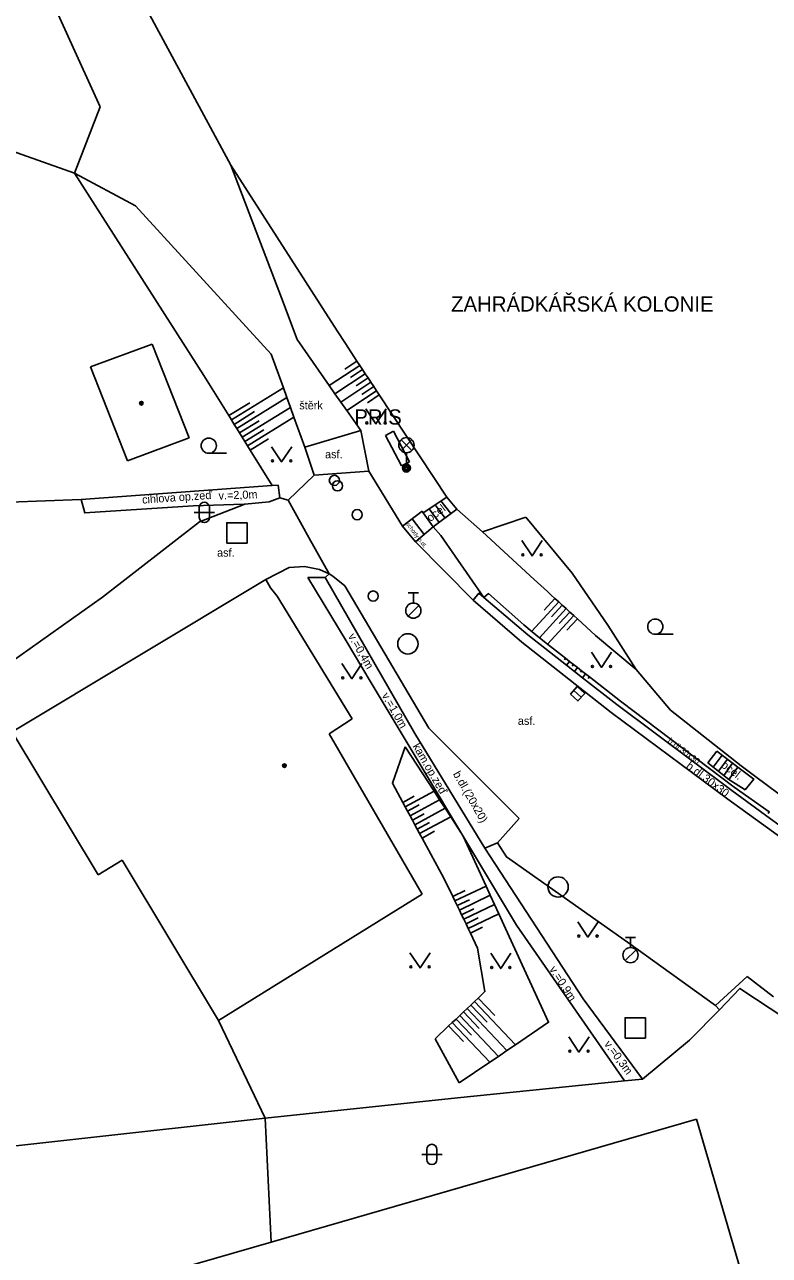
# Model space of a CAD drawing. Extents: x -600309 to -598967, y -1161267 to -1160292.
# Drawn here: x -599491.2 to -599454.5, y -1160926.2 to -1160865.5 of the extents above; entities that cross this region are included whole.
import ezdxf

# ---------------------------------------------------------------- set-up
doc = ezdxf.new("R2010")
doc.units = 0
for name, color, linetype in [('Level 10', 7, 'Continuous'), ('Level 11', 7, 'Continuous'), ('Level 14', 7, 'Continuous'), ('Level 15', 7, 'Continuous'), ('Level 24', 7, 'Continuous'), ('Level 26', 7, 'Continuous'), ('Level 27', 7, 'Continuous'), ('Level 28', 7, 'Continuous'), ('Level 33', 7, 'Continuous'), ('Level 36', 7, 'Continuous'), ('Level 39', 7, 'Continuous'), ('Level 40', 7, 'Continuous'), ('Level 41', 7, 'Continuous'), ('Level 42', 7, 'Continuous'), ('Level 5', 7, 'Continuous'), ('Level 51', 7, 'Continuous'), ('Level 54', 7, 'Continuous'), ('Level 7', 7, 'Continuous'), ('Level 8', 7, 'Continuous')]:
    doc.layers.add(name, color=color, linetype=linetype)

msp = doc.modelspace()

# ---------------------------------------------------------------- linework, layer by layer
at = {"layer": 'Level 10'}
for points in [[(-599477.43, -1160886.36), (-599474.68, -1160885.53), (-599474.29, -1160887.54)], [(-599476.98, -1160887.73), (-599477.43, -1160886.36)], [(-599476.24, -1160892.6), (-599477.23, -1160890.84), (-599478.25, -1160888.97), (-599476.98, -1160887.73)], [(-599469.15, -1160893.9), (-599471.99, -1160891.02), (-599472.62, -1160890.25), (-599474.29, -1160887.54)], [(-599476.24, -1160892.6), (-599476.05, -1160892.71), (-599475.47, -1160893.19)], [(-599475.47, -1160893.19), (-599471.32, -1160900.21)], [(-599452.21, -1160906.88), (-599456.59, -1160903.7), (-599462.35, -1160899.43), (-599466.74, -1160895.96), (-599469.15, -1160893.9)], [(-599471.32, -1160900.21), (-599466.88, -1160904.66)], [(-599455.64, -1160912.45), (-599457.2, -1160913.88), (-599461.54, -1160910.75), (-599467.5, -1160906.55), (-599467.95, -1160905.85), (-599466.88, -1160904.66)], [(-599455.64, -1160912.45), (-599454.34, -1160913.44)]]:
    msp.add_lwpolyline(points, dxfattribs=at)
at = {"layer": 'Level 11'}
for points in [[(-599478.59, -1160878.99), (-599481.08, -1160872.45)], [(-599488.79, -1160872.84), (-599485.77, -1160874.45), (-599479.09, -1160881.77)], [(-599477.81, -1160881.05), (-599478.59, -1160878.99)], [(-599474.68, -1160885.53), (-599475.37, -1160884.54), (-599475.66, -1160884.13), (-599475.95, -1160883.72), (-599476.23, -1160883.31), (-599477.81, -1160881.05)], [(-599477.43, -1160886.36), (-599477.97, -1160884.87), (-599478.14, -1160884.39), (-599478.32, -1160883.91), (-599478.49, -1160883.43), (-599479.09, -1160881.77)], [(-599476.98, -1160887.73), (-599474.29, -1160887.54)], [(-599488.46, -1160888.93), (-599479.06, -1160888.24), (-599479.05, -1160888.24), (-599478.75, -1160888.2199)], [(-599478.75, -1160888.2199), (-599478.67, -1160888.85)], [(-599478.67, -1160888.85), (-599479.2, -1160889.04), (-599480.39, -1160889.16), (-599480.42, -1160889.16), (-599482.93, -1160889.24), (-599488.28, -1160889.59), (-599488.46, -1160888.93)], [(-599478.25, -1160888.97), (-599478.67, -1160888.85)], [(-599471.6, -1160889.59), (-599470.44, -1160888.81)], [(-599470.24, -1160889.63), (-599470.73, -1160889)], [(-599469.95, -1160889.41), (-599470.44, -1160888.81)], [(-599480.39, -1160889.16), (-599482.63, -1160890.04)], [(-599472.62, -1160890.25), (-599471.66, -1160889.5)], [(-599471.99, -1160891.02), (-599471.11, -1160890.28), (-599471.6, -1160889.59), (-599471.66, -1160889.5)], [(-599470.82, -1160890.06), (-599471.31, -1160889.4)], [(-599471.11, -1160890.28), (-599469.95, -1160889.41)], [(-599471.02, -1160889.2), (-599470.53, -1160889.85)], [(-599472.14, -1160889.88), (-599471.55, -1160890.65)], [(-599479.36, -1160892.88), (-599478.2, -1160892.28)], [(-599478.2, -1160892.28), (-599477.45, -1160892.24), (-599476.72, -1160892.39), (-599476.24, -1160892.6)], [(-599476.24, -1160892.6), (-599476.43, -1160892.77)], [(-599475.4, -1160895.9), (-599477.28, -1160892.77)], [(-599476.43, -1160892.77), (-599477.28, -1160892.77)], [(-599476.43, -1160892.77), (-599472.01, -1160900.46), (-599468.56, -1160906.12), (-599463.73, -1160913.54), (-599460.8, -1160917.5)], [(-599454.54, -1160904.34), (-599454.56, -1160904.33), (-599456.29, -1160903.11), (-599461.89, -1160898.87), (-599463.41, -1160897.68), (-599463.61, -1160897.52), (-599463.8, -1160897.37), (-599464, -1160897.22), (-599464.2, -1160897.06), (-599464.39, -1160896.91), (-599464.59, -1160896.75), (-599465.48, -1160896.06), (-599465.87, -1160895.75), (-599466.24, -1160895.46), (-599466.64, -1160895.11), (-599468.39, -1160893.57), (-599468.61, -1160893.76), (-599468.86, -1160893.55), (-599469.15, -1160893.9)], [(-599474.21, -1160897.89), (-599475.4, -1160895.9)], [(-599467, -1160909.92), (-599474.21, -1160897.89)], [(-599457.58, -1160901.91), (-599457.14, -1160901.33)], [(-599456.88, -1160901.53), (-599457.32, -1160902.12)], [(-599457.14, -1160901.33), (-599456.1, -1160902.13)], [(-599457.06, -1160902.33), (-599456.62, -1160901.73)], [(-599456.54, -1160902.74), (-599457.58, -1160901.91)], [(-599456.36, -1160901.93), (-599456.8, -1160902.53)], [(-599456.54, -1160902.74), (-599456.1, -1160902.13), (-599455.32, -1160902.71), (-599455.75, -1160903.25)], [(-599455.75, -1160903.25), (-599456.54, -1160902.74)], [(-599468.56, -1160906.12), (-599467.95, -1160905.85)], [(-599461.69, -1160917.59), (-599467, -1160909.92)], [(-599457.2, -1160913.88), (-599457, -1160914.08)], [(-599481.69, -1160914.62), (-599479.39, -1160919.42)]]:
    msp.add_lwpolyline(points, dxfattribs=at)
at = {"layer": 'Level 14'}
for points in [[(-599479.05, -1160888.24), (-599480.13, -1160886.5), (-599480.26, -1160886.29), (-599480.39, -1160886.08), (-599480.53, -1160885.86), (-599480.66, -1160885.65), (-599480.79, -1160885.44), (-599480.92, -1160885.23), (-599481.05, -1160885.01), (-599481.18, -1160884.8), (-599482.41, -1160882.82), (-599488.79, -1160872.84)], [(-599471.11, -1160890.28), (-599470.73, -1160890.7), (-599468.61, -1160893.76)], [(-599461.12, -1160897.31), (-599463.11, -1160895.64), (-599464.01, -1160894.82), (-599464.19, -1160894.65), (-599464.38, -1160894.48), (-599464.56, -1160894.31), (-599464.75, -1160894.14), (-599464.93, -1160893.98), (-599465.12, -1160893.81), (-599465.3, -1160893.64), (-599465.48, -1160893.47), (-599466.13, -1160892.88), (-599468.68, -1160890.52)], [(-599448.19, -1160907.28), (-599449.83, -1160906.31), (-599452.35, -1160906.23), (-599453.28, -1160905.55), (-599453.68, -1160905.26), (-599454.08, -1160904.96), (-599454.49, -1160904.67), (-599456.4, -1160903.27), (-599462.07, -1160899.04), (-599463.76, -1160897.72), (-599464.15, -1160897.41), (-599464.55, -1160897.1), (-599466.45, -1160895.61), (-599468.61, -1160893.76)], [(-599472.49, -1160901.12), (-599473.12, -1160902.92), (-599472.61, -1160903.86), (-599472.49, -1160904.08), (-599472.37, -1160904.3), (-599472.25, -1160904.52), (-599472.13, -1160904.74), (-599472.02, -1160904.96), (-599471.9, -1160905.18), (-599471.78, -1160905.4), (-599471.66, -1160905.62), (-599470.58, -1160907.6), (-599470.15, -1160908.5), (-599470.04, -1160908.72), (-599469.93, -1160908.95), (-599469.82, -1160909.18), (-599469.72, -1160909.4), (-599469.6, -1160909.62), (-599469.49, -1160909.85), (-599469.39, -1160910.08), (-599469.28, -1160910.3), (-599468.93, -1160911.04), (-599468.56, -1160913.19), (-599468.89, -1160913.51), (-599469.08, -1160913.68), (-599469.26, -1160913.85), (-599469.44, -1160914.02), (-599469.62, -1160914.19), (-599469.8, -1160914.37), (-599469.98, -1160914.54), (-599470.17, -1160914.71), (-599470.35, -1160914.88), (-599471.01, -1160915.51)], [(-599469.64, -1160905.52), (-599470.25, -1160904.57), (-599470.53, -1160904.15), (-599470.8, -1160903.73), (-599471.07, -1160903.31), (-599472.49, -1160901.12)], [(-599469.64, -1160905.52), (-599468.51, -1160907.99), (-599468.3, -1160908.44), (-599468.09, -1160908.9), (-599467.88, -1160909.35), (-599467.55, -1160910.07), (-599465.43, -1160914.7), (-599467.06, -1160915.81), (-599467.48, -1160916.09), (-599467.9, -1160916.38), (-599468.32, -1160916.66), (-599469.83, -1160917.69)]]:
    msp.add_lwpolyline(points, dxfattribs=at)
at = {"layer": 'Level 15'}
for points in [[(-599474.73, -1160882.32), (-599476.23, -1160883.31)], [(-599474.87, -1160882.11), (-599475.47, -1160882.5)], [(-599474.46, -1160882.73), (-599475.95, -1160883.72)], [(-599474.6, -1160882.52), (-599475.19, -1160882.92)], [(-599474.32, -1160882.94), (-599474.91, -1160883.33)], [(-599481.05, -1160885.01), (-599478.49, -1160883.43)], [(-599474.18, -1160883.15), (-599475.66, -1160884.13)], [(-599473.9, -1160883.57), (-599475.37, -1160884.54)], [(-599474.04, -1160883.36), (-599474.63, -1160883.75)], [(-599481.18, -1160884.8), (-599480.14, -1160884.16)], [(-599480.79, -1160885.44), (-599478.32, -1160883.91)], [(-599473.77, -1160883.77), (-599474.35, -1160884.16)], [(-599480.92, -1160885.23), (-599479.91, -1160884.6)], [(-599480.53, -1160885.86), (-599478.14, -1160884.39)], [(-599480.66, -1160885.65), (-599479.69, -1160885.05)], [(-599480.26, -1160886.29), (-599477.97, -1160884.87)], [(-599480.39, -1160886.08), (-599479.46, -1160885.5)], [(-599480.13, -1160886.5), (-599479.23, -1160885.95)], [(-599465.12, -1160893.81), (-599465.65, -1160894.39)], [(-599464.93, -1160893.98), (-599466.27, -1160895.44)], [(-599464.56, -1160894.31), (-599465.87, -1160895.75)], [(-599464.75, -1160894.14), (-599465.28, -1160894.72)], [(-599464.38, -1160894.48), (-599464.9, -1160895.05)], [(-599464.19, -1160894.65), (-599465.48, -1160896.06)], [(-599464.01, -1160894.82), (-599464.52, -1160895.38)], [(-599464.59, -1160896.75), (-599464.65, -1160896.83)], [(-599464.39, -1160896.91), (-599464.55, -1160897.1)], [(-599464.2, -1160897.06), (-599464.26, -1160897.14)], [(-599464, -1160897.22), (-599464.15, -1160897.41)], [(-599463.8, -1160897.37), (-599463.86, -1160897.45)], [(-599463.61, -1160897.52), (-599463.76, -1160897.72)], [(-599463.41, -1160897.68), (-599463.47, -1160897.76)], [(-599472.61, -1160903.86), (-599472.05, -1160903.55)], [(-599472.49, -1160904.08), (-599471.07, -1160903.31)], [(-599472.37, -1160904.3), (-599471.8, -1160903.99)], [(-599472.25, -1160904.52), (-599470.8, -1160903.73)], [(-599472.02, -1160904.96), (-599470.53, -1160904.15)], [(-599472.13, -1160904.74), (-599471.55, -1160904.42)], [(-599471.9, -1160905.18), (-599471.29, -1160904.85)], [(-599471.78, -1160905.4), (-599470.25, -1160904.57)], [(-599454.56, -1160904.33), (-599454.61, -1160904.41)], [(-599471.66, -1160905.62), (-599471.04, -1160905.28)], [(-599470.15, -1160908.5), (-599469.53, -1160908.2)], [(-599470.04, -1160908.72), (-599468.51, -1160907.99)], [(-599469.82, -1160909.18), (-599468.3, -1160908.44)], [(-599469.93, -1160908.95), (-599469.32, -1160908.66)], [(-599469.6, -1160909.62), (-599468.09, -1160908.9)], [(-599469.72, -1160909.4), (-599469.11, -1160909.11)], [(-599469.49, -1160909.85), (-599468.89, -1160909.56)], [(-599469.39, -1160910.08), (-599467.88, -1160909.35)], [(-599469.28, -1160910.3), (-599468.68, -1160910.01)], [(-599469.26, -1160913.85), (-599468.46, -1160914.69)], [(-599469.08, -1160913.68), (-599467.06, -1160915.81)], [(-599468.89, -1160913.51), (-599468.08, -1160914.37)], [(-599469.98, -1160914.54), (-599469.23, -1160915.33)], [(-599469.8, -1160914.37), (-599467.9, -1160916.38)], [(-599469.62, -1160914.19), (-599468.85, -1160915.01)], [(-599469.44, -1160914.02), (-599467.48, -1160916.09)], [(-599470.35, -1160914.88), (-599469.62, -1160915.65)], [(-599470.17, -1160914.71), (-599468.32, -1160916.66)]]:
    msp.add_lwpolyline(points, dxfattribs=at)
at = {"layer": 'Level 24'}
for points in [[(-599473.46, -1160885.78), (-599473.06, -1160885.57)], [(-599472.68, -1160887.28), (-599473.46, -1160885.78)], [(-599473.06, -1160885.57), (-599472.28, -1160887.07)], [(-599472.28, -1160887.07), (-599472.68, -1160887.28)]]:
    msp.add_lwpolyline(points, dxfattribs=at)
at = {"layer": 'Level 26'}
for points in [[(-599481.28, -1160891.08), (-599480.28, -1160891.08), (-599480.28, -1160890.08), (-599481.28, -1160890.08)], [(-599461.66, -1160915.48), (-599460.66, -1160915.48), (-599460.66, -1160914.48), (-599461.66, -1160914.48)]]:
    msp.add_lwpolyline(points, close=True, dxfattribs=at)
at = {"layer": 'Level 27'}
msp.add_line((-599464.1846, -1160898.3414), (-599463.8154, -1160898.6786), dxfattribs=at)
msp.add_lwpolyline([(-599464.3532, -1160898.526), (-599463.984, -1160898.8632), (-599463.6468, -1160898.494), (-599464.016, -1160898.1568)], close=True, dxfattribs=at)
for centre in [(-599472.36, -1160896.05), (-599464.96, -1160908.03)]:
    msp.add_circle(centre, 0.5, dxfattribs=at)
at = {"layer": 'Level 28'}
for p, q in [((-599472.34, -1160893.535), (-599471.84, -1160893.535)), ((-599472.09, -1160894.035), (-599472.09, -1160893.535)), ((-599472.348, -1160894.682), (-599471.818, -1160894.152)), ((-599461.64, -1160910.515), (-599461.14, -1160910.515)), ((-599461.39, -1160911.015), (-599461.39, -1160910.515)), ((-599461.648, -1160911.662), (-599461.118, -1160911.132))]:
    msp.add_line(p, q, dxfattribs=at)
for centre, radius in [((-599475.98, -1160887.99), 0.25), ((-599475.83, -1160888.26), 0.25), ((-599474.86, -1160889.68), 0.25), ((-599474.07, -1160893.69), 0.25), ((-599472.09, -1160894.41), 0.375), ((-599461.39, -1160911.39), 0.375)]:
    msp.add_circle(centre, radius, dxfattribs=at)
at = {"layer": 'Level 33'}
for p, q in [((-599472.695, -1160886.52), (-599472.165, -1160885.99)), ((-599472.695, -1160885.99), (-599472.165, -1160886.52)), ((-599472.43, -1160886.63), (-599472.43, -1160887.38))]:
    msp.add_line(p, q, dxfattribs=at)
for centre, radius in [((-599472.43, -1160886.255), 0.375), ((-599472.43, -1160887.38), 0.2), ((-599472.43, -1160887.38), 0.1445), ((-599472.43, -1160887.38), 0.0876)]:
    msp.add_circle(centre, radius, dxfattribs=at)
at = {"layer": 'Level 36'}
for p, q in [((-599482.17, -1160886.655), (-599481.295, -1160886.655)), ((-599482.886, -1160889.566), (-599481.886, -1160889.566)), ((-599482.636, -1160889.316), (-599482.636, -1160889.816)), ((-599482.136, -1160889.316), (-599482.136, -1160889.816)), ((-599460.17, -1160895.575), (-599459.295, -1160895.575)), ((-599471.676, -1160921.2159), (-599470.676, -1160921.2159)), ((-599471.426, -1160920.9659), (-599471.426, -1160921.4659)), ((-599470.926, -1160920.9659), (-599470.926, -1160921.4659))]:
    msp.add_line(p, q, dxfattribs=at)
for points in [[(-599474.43, -1160884.46), (-599473.93, -1160885.21), (-599473.43, -1160884.46)], [(-599479.08, -1160886.33), (-599478.58, -1160887.08), (-599478.08, -1160886.33)], [(-599466.74, -1160890.96), (-599466.24, -1160891.71), (-599465.74, -1160890.96)], [(-599463.32, -1160896.46), (-599462.82, -1160897.21), (-599462.32, -1160896.46)], [(-599475.62, -1160897.02), (-599475.12, -1160897.77), (-599474.62, -1160897.02)], [(-599463.99, -1160909.75), (-599463.49, -1160910.5), (-599462.99, -1160909.75)], [(-599472.26, -1160911.27), (-599471.76, -1160912.02), (-599471.26, -1160911.27)], [(-599468.28, -1160911.3), (-599467.78, -1160912.05), (-599467.28, -1160911.3)], [(-599464.43, -1160915.42), (-599463.93, -1160916.17), (-599463.43, -1160915.42)]]:
    msp.add_lwpolyline(points, dxfattribs=at)
for centre, radius in [((-599474.3802, -1160885.1598), 0.05), ((-599473.4808, -1160885.1598), 0.05), ((-599482.1701, -1160886.2799), 0.375), ((-599479.0302, -1160887.0298), 0.05), ((-599478.1308, -1160887.0298), 0.05), ((-599466.6902, -1160891.6598), 0.05), ((-599465.7908, -1160891.6598), 0.05), ((-599460.1701, -1160895.1999), 0.375), ((-599463.2702, -1160897.1598), 0.05), ((-599462.3708, -1160897.1598), 0.05), ((-599475.5702, -1160897.7198), 0.05), ((-599474.6708, -1160897.7198), 0.05), ((-599463.9402, -1160910.4498), 0.05), ((-599463.0408, -1160910.4498), 0.05), ((-599472.2102, -1160911.9698), 0.05), ((-599471.3108, -1160911.9698), 0.05), ((-599468.2302, -1160911.9998), 0.05), ((-599467.3308, -1160911.9998), 0.05), ((-599464.3802, -1160916.1198), 0.05), ((-599463.4808, -1160916.1198), 0.05)]:
    msp.add_circle(centre, radius, dxfattribs=at)
for centre, start, end in [((-599482.3857, -1160889.3163), 0, 180), ((-599482.3857, -1160889.8163), 180, 0), ((-599471.1757, -1160920.9662), 0, 180), ((-599471.1757, -1160921.4662), 180, 0)]:
    msp.add_arc(centre, 0.25, start, end, dxfattribs=at)
at = {"layer": 'Level 39'}
for centre, radius in [((-599485.49, -1160884.19), 0.09), ((-599485.49, -1160884.19), 0.0398), ((-599478.44, -1160902.05), 0.09), ((-599478.44, -1160902.05), 0.0398)]:
    msp.add_circle(centre, radius, dxfattribs=at)
at = {"layer": 'Level 5'}
for points in [[(-599487.99, -1160882.4), (-599484.96, -1160881.27)], [(-599484.96, -1160881.27), (-599483.13, -1160885.89)], [(-599486.17, -1160887.02), (-599487.99, -1160882.4)], [(-599483.13, -1160885.89), (-599486.17, -1160887.02)], [(-599491.85, -1160900.39), (-599479.36, -1160892.88)], [(-599479.36, -1160892.88), (-599479.13, -1160893.28)], [(-599479.13, -1160893.28), (-599478.8, -1160893.69)], [(-599478.8, -1160893.69), (-599475.1, -1160899.74)], [(-599475.1, -1160899.74), (-599476.23, -1160900.48)], [(-599487.61, -1160907.44), (-599491.85, -1160900.39)], [(-599476.23, -1160900.48), (-599471.6599, -1160908.38)], [(-599486.44, -1160906.71), (-599487.61, -1160907.44)], [(-599481.69, -1160914.62), (-599486.44, -1160906.71)], [(-599471.6599, -1160908.38), (-599481.69, -1160914.62)], [(-599479.09, -1160925.54), (-599458.14, -1160919.4699)], [(-599458.14, -1160919.4699), (-599455.2, -1160929.54)], [(-599483.59, -1160926.84), (-599479.09, -1160925.54)]]:
    msp.add_lwpolyline(points, dxfattribs=at)
at = {"layer": 'Level 51'}
for points in [[(-599504.82, -1160867.17), (-599488.79, -1160872.84)], [(-599482.63, -1160890.04), (-599487.4099, -1160893.74), (-599491.99, -1160897), (-599503.33, -1160905.39)], [(-599479.39, -1160919.42), (-599516.7199, -1160923.57)], [(-599479.39, -1160919.42), (-599479.09, -1160925.54)]]:
    msp.add_lwpolyline(points, dxfattribs=at)
at = {"layer": 'Level 54'}
msp.add_lwpolyline([(-599471.01, -1160915.51), (-599469.83, -1160917.69)], dxfattribs=at)
at = {"layer": 'Level 7'}
for points in [[(-599490.67, -1160862.63), (-599487.52, -1160869.57)], [(-599481.08, -1160872.45), (-599485.75, -1160863.8)], [(-599475.84, -1160880.62), (-599481.08, -1160872.45)], [(-599475.44, -1160881.25), (-599475.84, -1160880.62)], [(-599475.44, -1160881.25), (-599474.87, -1160882.11), (-599474.73, -1160882.32), (-599474.6, -1160882.52), (-599474.46, -1160882.73), (-599474.32, -1160882.94), (-599474.18, -1160883.15), (-599474.04, -1160883.36), (-599473.9, -1160883.57), (-599473.77, -1160883.77), (-599470.44, -1160888.81)], [(-599488.46, -1160888.93), (-599495.5, -1160889.19)], [(-599469.95, -1160889.41), (-599468.68, -1160890.52)], [(-599468.68, -1160890.52), (-599466.55, -1160889.8)], [(-599466.55, -1160889.8), (-599464.26, -1160892.56), (-599462.51, -1160895.13)], [(-599455.94, -1160902.06), (-599459.42, -1160899.32), (-599461.12, -1160897.31), (-599462.51, -1160895.13)], [(-599442.87, -1160906.44), (-599445.06, -1160906.11), (-599445.31, -1160906.07), (-599445.55, -1160906.03), (-599445.8, -1160906), (-599446.05, -1160905.95), (-599446.29, -1160905.92), (-599446.54, -1160905.88), (-599446.79, -1160905.84), (-599447.03, -1160905.8), (-599452.01, -1160905.03), (-599452.55, -1160904.62), (-599452.75, -1160904.47), (-599452.95, -1160904.32), (-599453.15, -1160904.17), (-599453.35, -1160904.02), (-599453.54, -1160903.87), (-599453.74, -1160903.71), (-599453.94, -1160903.56), (-599454.14, -1160903.41), (-599455.21, -1160902.6)], [(-599457, -1160914.08), (-599456, -1160913.03), (-599449.26, -1160917.48)], [(-599457, -1160914.08), (-599458.49, -1160915.59), (-599460.8, -1160917.5)], [(-599460.8, -1160917.5), (-599461.69, -1160917.59), (-599469.92, -1160918.42)], [(-599479.39, -1160919.42), (-599469.92, -1160918.42)]]:
    msp.add_lwpolyline(points, dxfattribs=at)
at = {"layer": 'Level 8'}
for points in [[(-599488.79, -1160872.84), (-599487.52, -1160869.57)], [(-599455.21, -1160902.6), (-599455.94, -1160902.06)]]:
    msp.add_lwpolyline(points, dxfattribs=at)

# ---------------------------------------------------------------- texts
at = {"layer": 'Level 40'}
for s, p in [('štěrk', (-599477.71, -1160884.49)), ('asf.', (-599476.44, -1160886.9)), ('asf.', (-599481.76, -1160891.75)), ('asf.', (-599466.94, -1160900.04))]:
    msp.add_text(s, height=0.4, dxfattribs=at).set_placement(p)
for s, height, rotation, p in [('cihlova op.zeď', 0.4, 4, (-599485.44, -1160889.14)), ('ocel.', 0.4, 36.869898, (-599471.25, -1160890.05)), ('schody-b.dl.', 0.2, 307, (-599472.46, -1160890.15)), ('kam.op.zeď', 0.4, 300, (-599472.14, -1160901.09)), ('b.dl.30x30', 0.3, 323, (-599459.59, -1160900.89)), ('b.dl.(20x20)', 0.4, 299.889102, (-599470.15, -1160902.46)), ('b.dl.30x30', 0.4, 323, (-599458.69, -1160902.14)), ('ocel.', 0.4, 322.431408, (-599456.96, -1160902.09))]:
    msp.add_text(s, height=height, rotation=rotation, dxfattribs=at).set_placement(p)
at = {"layer": 'Level 41'}
for s, p in [('ZAHRÁDKÁŘSKÁ KOLONIE', (-599470.23, -1160879.67)), ('PRIS', (-599475, -1160885.24))]:
    msp.add_text(s, height=0.75, dxfattribs=at).set_placement(p)
at = {"layer": 'Level 42'}
for s, rotation, p in [('v.=2,0m', 2.013475, (-599481.68, -1160888.94)), ('v.=0,4m', 299.889102, (-599475.32, -1160895.67)), ('v.=1,0m', 299.889102, (-599473.66, -1160898.59)), ('v.=0,9m', 303.06185, (-599465.41, -1160912.09)), ('v.=0,3m', 306.497701, (-599462.71, -1160915.78))]:
    msp.add_text(s, height=0.4, rotation=rotation, dxfattribs=at).set_placement(p)

doc.saveas('drawing.dxf')
